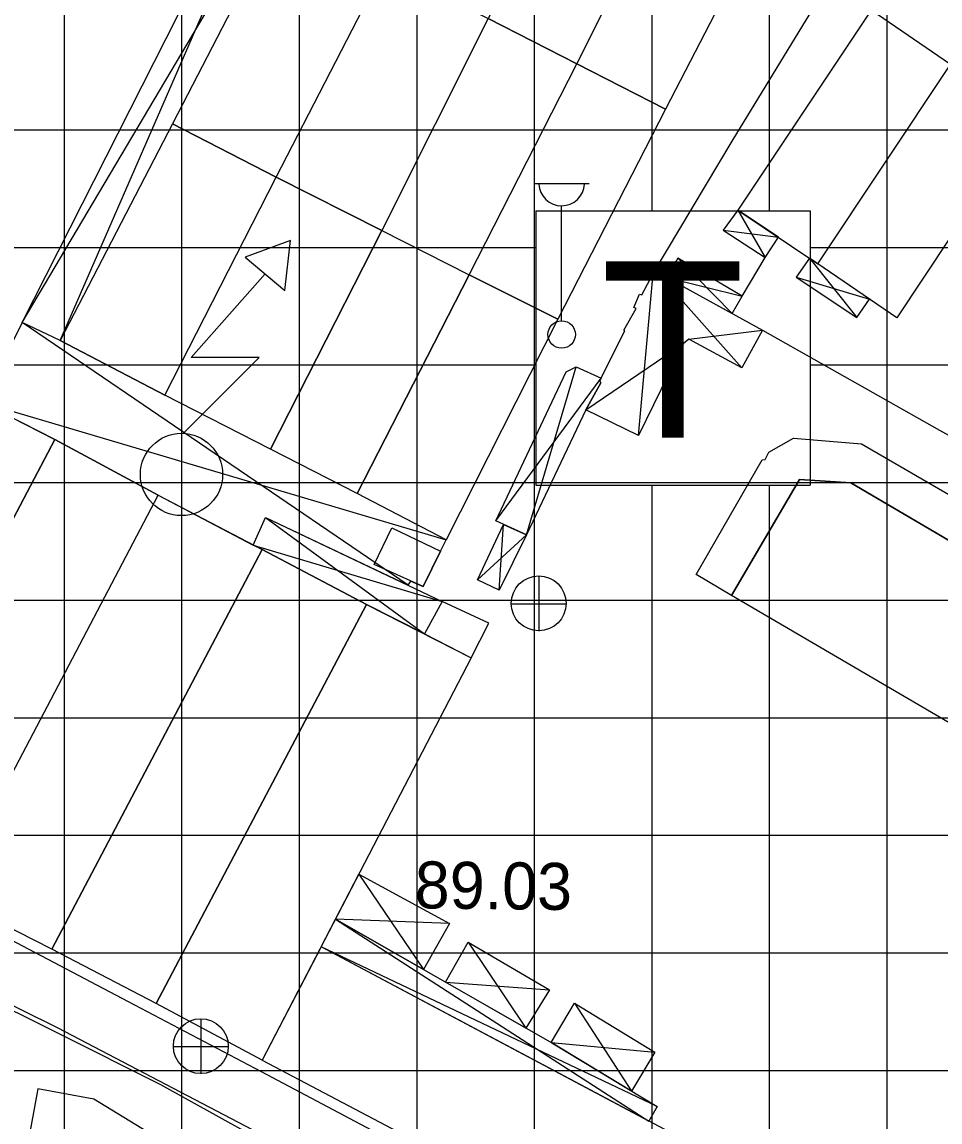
# Model space of a CAD drawing. Extents: x 417995 to 421451, y 4454518 to 4458015.
# Drawn here: x 420011.3 to 420128.4, y 4455510.2 to 4455650.5 of the extents above; entities that cross this region are included whole.
import ezdxf

# ---------------------------------------------------------------- set-up
doc = ezdxf.new("R2010")
doc.units = 0
for name, color, linetype in [('B_Betonzemin', 7, 'Continuous'), ('B_Imalat', 7, 'Continuous'), ('B_Sundurma', 7, 'Continuous'), ('B_Ticari', 7, 'Continuous'), ('S_Cad_Sok_Lambasi', 7, 'Continuous'), ('S_Rogar_Kapagi', 7, 'Continuous'), ('S_Trafo_acik_tip', 7, 'Continuous'), ('SEMBOL_FAT', 7, 'Continuous'), ('Sinir_Cit_bir_taraf', 7, 'Continuous'), ('Sinir_Duvar_tek_tarafa_ait', 7, 'Continuous'), ('TRFAT_TİCARET', 7, 'Continuous'), ('Y_Kot_Noktasi', 7, 'Continuous'), ('Yol_Sose', 7, 'Continuous')]:
    doc.layers.add(name, color=color, linetype=linetype)

msp = doc.modelspace()

# ---------------------------------------------------------------- linework, layer by layer
at = {"layer": 'B_Betonzemin'}
msp.add_lwpolyline([(420103.18, 4455615.53), (420106.11, 4455620.5)], dxfattribs=at)
at = {"layer": 'B_Imalat'}
for points in [[(420070.78, 4455650.96), (420082.07, 4455645.2), (420095.55, 4455672.11), (420084.53, 4455677.66)], [(420095.55, 4455672.11), (420107.23, 4455666.16), (420093.39, 4455639.42), (420082.07, 4455645.2)], [(420044.41, 4455664.52), (420030.49, 4455637.52), (420043.72, 4455630.71), (420057.58, 4455657.66)], [(420057.58, 4455657.66), (420070.78, 4455650.96), (420057.21, 4455623.92), (420043.72, 4455630.71)], [(420129.75, 4455645.09), (420119.65, 4455652.04), (420102.61, 4455626.52), (420112.85, 4455619.67)], [(420057.21, 4455623.92), (420068.33, 4455618.29), (420082.07, 4455645.2), (420070.78, 4455650.96)], [(420093.39, 4455639.42), (420079.66, 4455612.62), (420068.33, 4455618.29), (420082.07, 4455645.2)], [(420139.87, 4455638.33), (420122.92, 4455612.79), (420112.85, 4455619.67), (420129.75, 4455645.09)], [(420030.49, 4455637.52), (420016.14, 4455609.89), (420029.51, 4455602.91), (420043.72, 4455630.71)], [(420057.21, 4455623.92), (420042.98, 4455596.05), (420029.51, 4455602.91), (420043.72, 4455630.71)], [(420068.33, 4455618.29), (420054.03, 4455590.38), (420042.98, 4455596.05), (420057.21, 4455623.92)], [(420079.66, 4455612.62), (420065.39, 4455584.48), (420054.03, 4455590.38), (420068.33, 4455618.29)], [(419975.5, 4455552.63), (419988.41, 4455545.86), (420015.47, 4455597.26), (420002.83, 4455603.68)], [(419988.53, 4455546.1), (420001.75, 4455539), (420028.64, 4455590.16), (420015.47, 4455597.26)], [(420028.64, 4455590.16), (420041.93, 4455583.21), (420015.09, 4455532.25), (420001.75, 4455539)], [(420056.23, 4455581.32), (420058.47, 4455585.98), (420064.67, 4455583.01), (420062.48, 4455578.5)], [(420041.93, 4455583.21), (420055.24, 4455576.21), (420028.41, 4455525.3), (420015.09, 4455532.25)], [(420055.24, 4455576.21), (420068.61, 4455569.41), (420041.93, 4455518.07), (420028.41, 4455525.3)], [(420068.61, 4455569.41), (420070.83, 4455573.84), (420064.87, 4455576.61), (420062.63, 4455572.46)], [(420041.93, 4455518.07), (420118.28, 4455477.85), (420125.62, 4455492.07), (420049.45, 4455532.55)]]:
    msp.add_lwpolyline(points, close=True, dxfattribs=at)
at = {"layer": 'B_Sundurma'}
for p, q in [((420016.14, 4455609.89), (420052.7, 4455693.82)), ((420011.31, 4455612.2), (420058.01, 4455691.05)), ((420102.61, 4455626.52), (420106.11, 4455620.5)), ((420100.76, 4455623.98), (420107.79, 4455623.06)), ((420101.91, 4455613.35), (420094.95, 4455620.39)), ((420111.77, 4455620.4), (420117.8, 4455612.82)), ((420089.93, 4455597.76), (420091.8, 4455618.42)), ((420103.11, 4455606.42), (420092.23, 4455618.67)), ((420093.56, 4455617.94), (420103.18, 4455615.53)), ((420110.08, 4455617.98), (420119.42, 4455615.18)), ((420060.57, 4455578.66), (420011.31, 4455612.2)), ((420096.35, 4455610.05), (420105.77, 4455611.22)), ((420083.23, 4455601.03), (420095.7, 4455609.52)), ((420075.64, 4455585.09), (420081.97, 4455606.55)), ((420071.72, 4455586.87), (420085.17, 4455605.1)), ((420006.18, 4455601.99), (420065.39, 4455584.48)), ((420042.36, 4455587.31), (420062.63, 4455572.46)), ((420072.15, 4455578.05), (420072.71, 4455586.42)), ((420075.64, 4455585.09), (420069.4, 4455579.37)), ((420040.79, 4455583.8), (420064.87, 4455576.61)), ((420054.27, 4455541.81), (420062.51, 4455529.64)), ((420065.84, 4455535.5), (420051.28, 4455536.07)), ((420051.28, 4455536.07), (420091.28, 4455510.32)), ((420092.31, 4455512.16), (420049.45, 4455532.55)), ((420068.21, 4455533.15), (420075.58, 4455522.16)), ((420065.31, 4455528.04), (420078.57, 4455527.05)), ((420081.76, 4455525.37), (420089.06, 4455514.12)), ((420078.78, 4455520.33), (420092.03, 4455519.09))]:
    msp.add_line(p, q, dxfattribs=at)
for points in [[(420011.31, 4455612.2), (420052.7, 4455693.82), (420058.01, 4455691.05), (420044.41, 4455664.52), (420030.49, 4455637.52), (420016.14, 4455609.89)], [(420102.61, 4455626.52), (420100.76, 4455623.98), (420106.11, 4455620.5), (420107.79, 4455623.06)], [(420093.56, 4455617.94), (420101.91, 4455613.35), (420103.18, 4455615.53), (420094.95, 4455620.39)], [(420111.77, 4455620.4), (420110.08, 4455617.98), (420117.8, 4455612.82), (420119.42, 4455615.18)], [(420103.11, 4455606.42), (420096.35, 4455610.05), (420095.7, 4455609.52), (420089.93, 4455597.76), (420083.23, 4455601.03), (420085.13, 4455604.49), (420085, 4455604.75), (420088.21, 4455611.16), (420088.08, 4455611.23), (420089.63, 4455613.99), (420089.33, 4455614.11), (420090.08, 4455615.82), (420090.37, 4455615.73), (420091.8, 4455618.42), (420092.23, 4455618.67), (420105.77, 4455611.22)], [(420016.14, 4455609.89), (420011.31, 4455612.2), (420006.18, 4455601.99), (420015.47, 4455597.26), (420028.64, 4455590.16), (420040.79, 4455583.8), (420042.36, 4455587.31), (420060.57, 4455578.66), (420060.91, 4455579.2), (420062.48, 4455578.5), (420064.67, 4455583.01), (420065.39, 4455584.48), (420054.03, 4455590.38), (420042.98, 4455596.05), (420029.51, 4455602.91), (420016.14, 4455609.89)], [(420083.23, 4455601.03), (420075.64, 4455585.09), (420071.72, 4455586.87), (420080.7, 4455605.9), (420081.97, 4455606.55), (420085.17, 4455605.1), (420085, 4455604.75), (420085.13, 4455604.49), (420083.23, 4455601.03)], [(420040.79, 4455583.8), (420042.36, 4455587.31), (420064.87, 4455576.61), (420062.63, 4455572.46), (420055.24, 4455576.21), (420041.93, 4455583.21)], [(420075.64, 4455585.09), (420072.15, 4455578.05), (420069.4, 4455579.37), (420072.71, 4455586.42)], [(420054.27, 4455541.81), (420065.84, 4455535.5), (420062.51, 4455529.64), (420051.28, 4455536.07)], [(420051.28, 4455536.07), (420078.87, 4455520.28), (420092.31, 4455512.16), (420091.28, 4455510.32), (420049.45, 4455532.55)], [(420065.31, 4455528.04), (420068.21, 4455533.15), (420078.57, 4455527.05), (420075.58, 4455522.16)], [(420078.78, 4455520.33), (420081.76, 4455525.37), (420092.03, 4455519.09), (420089.06, 4455514.12)]]:
    msp.add_lwpolyline(points, close=True, dxfattribs=at)
at = {"layer": 'B_Ticari'}
for points in [[(420101.82, 4455577.36), (420097.32, 4455580.02), (420105.74, 4455594.66), (420106.09, 4455594.7), (420106.59, 4455595.64), (420109.74, 4455597.42), (420118.42, 4455596.69), (420157.71, 4455573.93), (420155.12, 4455569.37), (420117.06, 4455591.72), (420110.47, 4455592.15)], [(420177.43, 4455556.27), (420167.39, 4455538.99), (420101.82, 4455577.36), (420110.47, 4455592.15), (420117.06, 4455591.72)], [(420037.08, 4455502.95), (420020.43, 4455513.09), (420013.29, 4455514.42), (420010.74, 4455500.54), (419982.06, 4455506.01), (419977.97, 4455484.06), (420008.19, 4455478.45), (420020.02, 4455476.28), (420046.91, 4455471.08), (420048.74, 4455482.01), (420030.76, 4455492.74)]]:
    msp.add_lwpolyline(points, close=True, dxfattribs=at)
at = {"layer": 'S_Cad_Sok_Lambasi'}
for p, q in [((420076.64, 4455629.91), (420083.64, 4455629.91)), ((420080.14, 4455612.41), (420080.14, 4455627.08))]:
    msp.add_line(p, q, dxfattribs=at)
msp.add_circle((420080.14, 4455610.66), 1.75, dxfattribs=at)
msp.add_arc((420080.14, 4455630.01), 2.93, 183.298, 356.9072, dxfattribs=at)
at = {"layer": 'S_Rogar_Kapagi'}
for p, q in [((420077.26, 4455572.83), (420077.26, 4455579.83)), ((420073.69, 4455576.3), (420080.69, 4455576.3)), ((420034.14, 4455516.35), (420034.14, 4455523.35)), ((420030.57, 4455519.81), (420037.57, 4455519.81))]:
    msp.add_line(p, q, dxfattribs=at)
for centre in [(420077.21, 4455576.36), (420034.09, 4455519.87)]:
    msp.add_circle(centre, 3.5, dxfattribs=at)
at = {"layer": 'S_Trafo_acik_tip'}
msp.add_lwpolyline([(420044.81, 4455616.26), (420045.54, 4455622.66), (420039.77, 4455620.53)], close=True, dxfattribs=at)
msp.add_lwpolyline([(420031.89, 4455598.06), (420041.55, 4455607.72), (420032.84, 4455607.72), (420042.29, 4455618.39)], dxfattribs=at)
msp.add_circle((420031.63, 4455592.8), 5.25, dxfattribs=at)
at = {"layer": 'SEMBOL_FAT'}
for p, q in [((420076.85, 4455626.43), (420076.85, 4455591.43)), ((420076.85, 4455626.43), (420111.85, 4455626.43)), ((420111.85, 4455626.43), (420111.85, 4455591.43)), ((420076.85, 4455591.43), (420111.85, 4455591.43))]:
    msp.add_line(p, q, dxfattribs=at)
at = {"layer": 'Sinir_Cit_bir_taraf'}
msp.add_lwpolyline([(419979.64, 4455539.38), (419994.4, 4455532.22), (420015.9, 4455521.53), (420028.93, 4455514.99), (420050.9, 4455502.8)], dxfattribs=at)
at = {"layer": 'Sinir_Duvar_tek_tarafa_ait'}
for points in [[(420091.8, 4455618.42), (420101.89, 4455635.33), (420113.72, 4455654.7), (420115, 4455653.81), (420119.15, 4455660.61)], [(420105.77, 4455611.22), (420128.34, 4455598.45), (420149.17, 4455586.93)]]:
    msp.add_lwpolyline(points, dxfattribs=at)
at = {"layer": 'TRFAT_TİCARET'}
for p, q in [((420121.68, 4455207.79), (420121.68, 4455897.66)), ((420106.68, 4455626.43), (420106.68, 4455866.37)), ((420091.68, 4455626.43), (420091.68, 4455835.08)), ((420076.68, 4455202.54), (420076.68, 4455803.79)), ((420061.68, 4455185.7), (420061.68, 4455772.5)), ((420046.68, 4455173.41), (420046.68, 4455741.21)), ((420031.68, 4455161.13), (420031.68, 4455713.07)), ((420016.68, 4455148.86), (420016.68, 4455685.9)), ((419989.57, 4455636.77), (420215.47, 4455636.77)), ((419981.29, 4455621.77), (420076.85, 4455621.77)), ((420111.85, 4455621.77), (420214.62, 4455621.77)), ((419973.01, 4455606.77), (420076.85, 4455606.77)), ((420111.85, 4455606.77), (420213.82, 4455606.77)), ((419964.73, 4455591.77), (420213.06, 4455591.77)), ((420091.68, 4455212.55), (420091.68, 4455591.43)), ((420106.68, 4455210.47), (420106.68, 4455591.43)), ((419956.45, 4455576.77), (420212.31, 4455576.77)), ((419948.17, 4455561.77), (420211.55, 4455561.77)), ((419808.48, 4455546.77), (420188.98, 4455546.77)), ((419809.38, 4455531.77), (420182.35, 4455531.77)), ((419810.28, 4455516.77), (420175.72, 4455516.77))]:
    msp.add_line(p, q, dxfattribs=at)
at = {"layer": 'Yol_Sose'}
for points in [[(420057.33, 4455508.38), (420041.82, 4455516.58), (420024.85, 4455525.52), (419997.87, 4455539.71), (419976.23, 4455551.29), (419961.57, 4455558.75), (419953.85, 4455563.13), (419951.69, 4455564.56), (419951.32, 4455564.94), (419951.24, 4455565.49), (419951.29, 4455566.3), (419951.71, 4455567.62), (419954.04, 4455571.85), (419969.86, 4455597.66), (419980.98, 4455619.16), (419987.42, 4455631.85), (419994.37, 4455645.68), (420005.6, 4455669.21), (420016.26, 4455689.71), (420024.2, 4455704.29), (420035.81, 4455725.21), (420042.78, 4455738.4), (420055.09, 4455761.37), (420076.27, 4455802.87)], [(419901.75, 4455508.51), (419903.05, 4455516.09), (419903.41, 4455518.37), (419903.73, 4455519.08), (419904.39, 4455520.45), (419907.7, 4455524.92), (419919.7, 4455541.01), (419930.16, 4455554.4), (419934.63, 4455559.97), (419934.89, 4455560.19), (419935.18, 4455560.37), (419935.78, 4455560.39), (419936.96, 4455560.16), (419945.6, 4455556.3), (419977.53, 4455541.01), (419997.09, 4455531.46), (420015.86, 4455522.19), (420042.53, 4455508.25)]]:
    msp.add_lwpolyline(points, dxfattribs=at)

# ---------------------------------------------------------------- texts
at = {"layer": 'SEMBOL_FAT'}
msp.add_text('T', height=22.5, dxfattribs=at).set_placement((420085.14, 4455597.5))
at = {"layer": 'Y_Kot_Noktasi'}
msp.add_text('89.03', height=6, rotation=359.3381, dxfattribs=at).set_placement((420061.36, 4455537.46))

doc.saveas('drawing.dxf')
